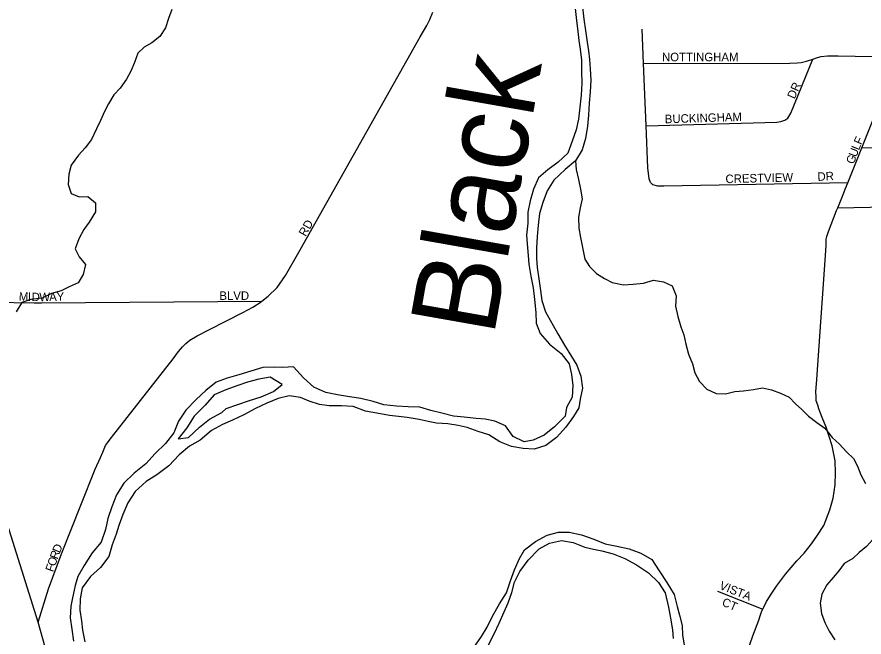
# Model space of a CAD drawing. Extents: x 1857828 to 2277390, y 930619 to 1324581.
# Drawn here: x 2076506 to 2081484, y 1236456 to 1240103 of the extents above; entities that cross this region are included whole.
import ezdxf

# ---------------------------------------------------------------- set-up
doc = ezdxf.new("R2010")
doc.units = 0
for name, color, linetype in [('GM_X_City_Street', 7, 'Continuous'), ('GM_X_City_Street_Text', 7, 'Continuous'), ('GM_X_Major_River', 7, 'Continuous'), ('GM_X_Major_River_Text', 7, 'Continuous'), ('GM_X_Minor_River', 7, 'Continuous')]:
    doc.layers.add(name, color=color, linetype=linetype)

msp = doc.modelspace()

# ---------------------------------------------------------------- linework, layer by layer
at = {"layer": 'GM_X_City_Street'}
for points in [[(2076630.2, 1236544.5), (2076691, 1236738.7), (2076768.2, 1236946.3), (2076882.4, 1237232.6), (2076965.7, 1237444.3), (2076996.8, 1237512.9), (2077010.3, 1237543.2), (2077018.1, 1237563.3), (2077025.8, 1237583.5), (2077037.6, 1237597.7), (2077053.4, 1237620), (2077096.7, 1237674.7), (2077423.8, 1238092.4), (2077455.3, 1238135), (2077479, 1238163.3), (2077498.8, 1238181.7), (2077522.6, 1238202.1), (2077564.4, 1238226.7), (2077638.1, 1238263.9), (2077833.3, 1238364.9), (2077893.1, 1238395.8), (2077940.8, 1238426.6), (2077946.1, 1238431), (2077982.5, 1238461.2), (2078035.9, 1238512.1), (2078085.1, 1238583), (2078171.2, 1238732.6), (2078875.4, 1239985.6), (2078914.6, 1240052.3), (2078932.1, 1240088.6), (2078949.6, 1240131)], [(2081387.9, 1239127.4), (2080307.6, 1239108), (2080271.4, 1239107.5), (2080243.2, 1239115.1), (2080228.9, 1239129), (2080220.6, 1239150.9), (2080213.7, 1239214.9), (2080203.3, 1239463.2), (2080187.9, 1239829.9), (2080179.6, 1240030.4)], [(2080187.9, 1239829.9), (2081047.7, 1239830.3), (2081089.8, 1239832.9), (2081113.8, 1239835.2), (2081145.8, 1239843.7), (2081182.9, 1239855.4), (2081209.8, 1239864.7), (2081231.8, 1239871), (2081267.9, 1239873.5), (2081332.1, 1239874.5), (2081530.8, 1239871.3), (2081563, 1239871.8), (2081591.1, 1239866.2), (2081671.9, 1239837.7)], [(2080203.3, 1239463.2), (2080970.5, 1239484.4), (2080994.5, 1239488.7), (2081018.5, 1239495.1), (2081036.4, 1239507.4), (2081054, 1239537.7), (2081182.9, 1239855.4)], [(2081364.2, 1239068), (2081373.1, 1239090.3), (2081387.9, 1239127.4), (2081470.6, 1239334.1), (2081671.9, 1239837.7)], [(2081470.6, 1239334.1), (2081853.8, 1239338.6), (2082429.9, 1239345.3), (2082564.3, 1239346.9), (2082640.6, 1239345.9), (2082690.7, 1239350.7)], [(2076945.4, 1235442.1), (2076728, 1236200.8), (2076630.2, 1236544.5), (2076451.4, 1237117.3), (2076378.7, 1237357.5), (2076342.4, 1237502.8), (2076328.4, 1237581.1), (2076314.4, 1237676.1), (2076311.7, 1237963.8), (2076326.9, 1238416.7), (2076327.3, 1238755), (2076325.6, 1238922.2), (2076311.7, 1239000.4), (2076278.1, 1239106.6), (2076215.3, 1239251.7)], [(2080879.8, 1236598.2), (2080885.3, 1236613.2), (2080888.4, 1236619.4), (2080894.8, 1236632.2), (2080911.2, 1236665.5), (2080919.2, 1236677.6), (2080933.2, 1236701.8), (2080969.1, 1236756.1), (2081023, 1236826.7), (2081089, 1236903.3), (2081130.9, 1236949.6), (2081174.9, 1237004.1), (2081210.9, 1237054.4), (2081246.8, 1237112.8), (2081282.5, 1237203.3), (2081302.3, 1237273.6), (2081314, 1237352), (2081315.7, 1237422.3), (2081313.3, 1237492.5), (2081296.9, 1237580.8), (2081260.2, 1237691), (2081237.8, 1237747.1), (2081217.5, 1237799.2), (2081211.4, 1237819.3), (2081203.2, 1237845.3), (2081203.1, 1237869.4), (2081201, 1237897.5), (2081206.6, 1237969.8), (2081214.1, 1238084.3), (2081257.6, 1238700.8), (2081261.3, 1238761), (2081261.1, 1238795.2), (2081265.1, 1238811.2), (2081275, 1238841.4), (2081322.6, 1238964.1), (2081329.4, 1238980.9), (2081364.2, 1239068)], [(2081329.4, 1238980.9), (2082278.3, 1238999.9), (2082314.6, 1238992.5), (2082330.8, 1238980.7), (2082339.1, 1238962.7), (2082345.8, 1238916.7), (2082348.7, 1238718.3), (2082349, 1238605.8), (2082349.6, 1238251.2), (2082349.3, 1238102.8), (2082348.3, 1237519.5), (2082449.2, 1237478.8), (2082501.9, 1237457.5), (2082502.6, 1237457.2)], [(2076649.9, 1238422.5), (2077946.1, 1238431)], [(2076326.9, 1238416.7), (2076363.9, 1238425.5), (2076607.7, 1238422.2), (2076649.9, 1238422.5)], [(2080621.6, 1236724.9), (2080888.4, 1236619.4)], [(2079897.9, 1234389.3), (2079925.3, 1234435.4), (2079930.8, 1234444.6), (2080180.1, 1234853.3), (2080255.8, 1234980.1), (2080303.7, 1235062.7), (2080340, 1235130.6), (2080359.5, 1235167.3), (2080399.3, 1235251.8), (2080451, 1235376.5), (2080504.5, 1235529.4), (2080577.9, 1235740.5), (2080588.5, 1235770.5), (2080698.9, 1236082.3), (2080764.3, 1236271.3), (2080829.8, 1236462.4), (2080865.5, 1236554.9), (2080873.4, 1236581), (2080879.8, 1236598.2)]]:
    msp.add_lwpolyline(points, dxfattribs=at)
at = {"layer": 'GM_X_Major_River'}
for points in [[(2079786.4, 1240153.5), (2079794.8, 1240081.2), (2079801, 1240016.9), (2079807.3, 1239964.7), (2079815.5, 1239914.4), (2079823.8, 1239848.2), (2079824, 1239781.8), (2079826.3, 1239713.5), (2079820.6, 1239643.2), (2079805, 1239502.4), (2079791.2, 1239440.1), (2079769.4, 1239371.7), (2079743.6, 1239301.3), (2079685.5, 1239248.8), (2079625.4, 1239204.4), (2079571.4, 1239156), (2079541.5, 1239089.6), (2079521.7, 1239021.2), (2079507.9, 1238954.8), (2079508.1, 1238890.5), (2079500.4, 1238820.2), (2079504.6, 1238767.9), (2079510.9, 1238699.6), (2079513.1, 1238649.4), (2079525.4, 1238579.1), (2079539.7, 1238510.8), (2079548, 1238440.5), (2079554.4, 1238364.2), (2079556.6, 1238301.9), (2079581, 1238241.7), (2079635.4, 1238179.5), (2079704, 1238123.5), (2079750.4, 1238063.4), (2079764.7, 1238001.1), (2079773, 1237934.8), (2079769.2, 1237866.5), (2079735.3, 1237806.1), (2079727.5, 1237755.8), (2079665.5, 1237693.3), (2079603.4, 1237642.9), (2079539.2, 1237614.5), (2079487, 1237604.3), (2079422.6, 1237636.2), (2079376.2, 1237698.4), (2079313.8, 1237726.3), (2079257.5, 1237738.2), (2079205.3, 1237742), (2079134.9, 1237749.8), (2079070.6, 1237755.7), (2079002.2, 1237773.5), (2078937.9, 1237789.4), (2078873.6, 1237807.3), (2078805.2, 1237809.1), (2078736.9, 1237814.8), (2078662.6, 1237822.6), (2078600.2, 1237840.5), (2078527.8, 1237858.4), (2078459.5, 1237868.2), (2078389.1, 1237880), (2078320.8, 1237893.9), (2078250.4, 1237925.8), (2078189.9, 1237979.9), (2078131.4, 1238046), (2078069.1, 1238041.8), (2078018.9, 1238043.6), (2077950.6, 1238041.4), (2077880.4, 1238019), (2077810.1, 1237998.7), (2077741.9, 1237978.4)], [(2079828.6, 1240159.7), (2079836.9, 1240089.4), (2079847.2, 1240023.1), (2079857.5, 1239954.8), (2079863.7, 1239904.6), (2079870, 1239852.3), (2079874.2, 1239798.1), (2079878.5, 1239731.8), (2079874.7, 1239663.4), (2079869, 1239595.1), (2079865.2, 1239524.8), (2079859.4, 1239460.4), (2079847.7, 1239388), (2079827.8, 1239321.6), (2079787.9, 1239257.2), (2079727.9, 1239206.8), (2079661.8, 1239142.2), (2079621.9, 1239079.8), (2079596, 1239011.4), (2079576.2, 1238947), (2079568.4, 1238878.7), (2079562.7, 1238812.3), (2079558.9, 1238746), (2079559.1, 1238681.7), (2079563.4, 1238629.5), (2079573.7, 1238563.2), (2079582, 1238494.9), (2079590.2, 1238434.6), (2079612.6, 1238368.4), (2079685.4, 1238240), (2079723.9, 1238171.8), (2079764.3, 1238105.6), (2079796.6, 1238055.5), (2079819, 1237991.2), (2079829.3, 1237918.9), (2079815.5, 1237854.6), (2079807.6, 1237804.3), (2079775.7, 1237754), (2079731.8, 1237689.5), (2079675.8, 1237629), (2079613.7, 1237582.6), (2079545.5, 1237560.3), (2079481.2, 1237564.1), (2079412.8, 1237575.9)], [(2077710.6, 1237777.3), (2077736.6, 1237799.5), (2077873, 1237848.2), (2077941.2, 1237868.5), (2078013.4, 1237900.9), (2078065.5, 1237941.3), (2077995, 1237985.2), (2077926.8, 1237973), (2077860.5, 1237954.7), (2077804.4, 1237936.4)], [(2077741.9, 1237978.4), (2077677.7, 1237954.1), (2077615.7, 1237905.6), (2077559.6, 1237853.2), (2077499.6, 1237790.7), (2077455.7, 1237726.2), (2077427.8, 1237657.8), (2077379.8, 1237593.4), (2077317.8, 1237534.9), (2077263.8, 1237474.4), (2077195.7, 1237419.9), (2077133.7, 1237361.4), (2077091.7, 1237293), (2077063.9, 1237222.6), (2077040.1, 1237154.1), (2077026.3, 1237087.8), (2077000.4, 1237013.3), (2076948.4, 1236950.9), (2076900.5, 1236876.4), (2076864.6, 1236811.9), (2076848.8, 1236759.6), (2076833, 1236687.2), (2076823.1, 1236637), (2076819.4, 1236568.6), (2076829.7, 1236502.3), (2076838, 1236432)], [(2077804.4, 1237936.4), (2077734.2, 1237910), (2077666, 1237879.7), (2077612, 1237819.2), (2077548, 1237754.7), (2077504, 1237686.2), (2077454.1, 1237621.7), (2077514.3, 1237630), (2077578.3, 1237690.5), (2077638.4, 1237736.9), (2077710.6, 1237777.3)], [(2079412.8, 1237575.9), (2079344.4, 1237603.8), (2079280, 1237645.8), (2079215.6, 1237665.7), (2079151.2, 1237687.6), (2079099, 1237699.5), (2079038.7, 1237709.3), (2078972.3, 1237713.1), (2078922.1, 1237723), (2078869.8, 1237734.9), (2078799.5, 1237746.7), (2078749.2, 1237752.6), (2078695, 1237758.4), (2078620.6, 1237772.3), (2078554.2, 1237784.1), (2078481.8, 1237812), (2078413.5, 1237815.8), (2078341.2, 1237815.6), (2078284.9, 1237823.4), (2078222.6, 1237843.3), (2078172.3, 1237865.2), (2078105.9, 1237875.1), (2078041.7, 1237858.8), (2077975.5, 1237832.4), (2077907.3, 1237800.1), (2077839.2, 1237763.7), (2077773, 1237731.3), (2077714.9, 1237707), (2077648.7, 1237670.6), (2077582.6, 1237614.1), (2077520.5, 1237577.8), (2077460.5, 1237527.3), (2077398.4, 1237462.8), (2077328.3, 1237410.3), (2077266.2, 1237369.9), (2077200.1, 1237311.4), (2077158.2, 1237245), (2077128.4, 1237176.5), (2077104.5, 1237112.2), (2077088.6, 1237061.9), (2077066.8, 1236997.5), (2077047, 1236929.1), (2076997, 1236864.6), (2076938.9, 1236812.2), (2076889, 1236745.7), (2076877.2, 1236681.3), (2076875.4, 1236615), (2076885.7, 1236550.8), (2076892, 1236496.5), (2076906.3, 1236428.2)], [(2079190.4, 1236395.5), (2079236.4, 1236460), (2079268.3, 1236514.4), (2079300.2, 1236578.8), (2079342.1, 1236651.2), (2079382, 1236715.7), (2079405.8, 1236786.1), (2079429.7, 1236850.5), (2079459.6, 1236918.9), (2079489.5, 1236969.3), (2079553.6, 1237017.7), (2079621.7, 1237056.1)], [(2079621.7, 1237056.1), (2079688, 1237072.4), (2079750.2, 1237072.6), (2079822.6, 1237056.8), (2079895, 1237030.9), (2079963.4, 1237005), (2080031.8, 1236991.1), (2080104.2, 1236975.3), (2080172.6, 1236949.4), (2080237, 1236911.4), (2080279.4, 1236845.2), (2080323.9, 1236777.1), (2080368.4, 1236706.9), (2080384.7, 1236636.6), (2080399, 1236584.4), (2080415.3, 1236524.1), (2080417.5, 1236467.9), (2080427.8, 1236397.6)], [(2079274.8, 1236405.9), (2079310.6, 1236474.3), (2079340.5, 1236536.7), (2079368.4, 1236605.1), (2079392.3, 1236657.4), (2079414.1, 1236717.8), (2079430, 1236778.2), (2079461.9, 1236840.6), (2079509.8, 1236909), (2079573.8, 1236975.6), (2079636, 1237007.9), (2079706.2, 1237024.2), (2079774.6, 1237012.4), (2079843, 1236984.5), (2079893.3, 1236972.6), (2079943.5, 1236962.7), (2080009.9, 1236944.8), (2080078.3, 1236918.9), (2080146.7, 1236881), (2080217.2, 1236833), (2080275.7, 1236776.9), (2080314.1, 1236716.7), (2080334.5, 1236632.4), (2080346.8, 1236566.1), (2080359.1, 1236497.8), (2080361.3, 1236447.6)]]:
    msp.add_lwpolyline(points, dxfattribs=at)
at = {"layer": 'GM_X_Minor_River'}
for points in [[(2077415.8, 1240147.3), (2077396.4, 1240094.8), (2077379, 1240038.3), (2077345.4, 1239987.7), (2077299.7, 1239951), (2077253.8, 1239924.4), (2077216, 1239889.8), (2077196.6, 1239835.3), (2077175.1, 1239784.8), (2077149.5, 1239736.3), (2077112, 1239683.6), (2077076.3, 1239645), (2077044.8, 1239592.4), (2077021.2, 1239547.9), (2076997.8, 1239493.4), (2076974.2, 1239444.9), (2076944.9, 1239382.3), (2076907.3, 1239333.6), (2076867.6, 1239291), (2076824.1, 1239232.2), (2076810.7, 1239177.8), (2076807.4, 1239117.4), (2076824.1, 1239065.4), (2076872.6, 1239045.8), (2076922.8, 1239046.4), (2076967.4, 1239010.7), (2076968.1, 1238956.4), (2076930.6, 1238895.7), (2076899, 1238853.2), (2076869.5, 1238798.6), (2076848.1, 1238740.1), (2076872.8, 1238692.1), (2076909.5, 1238646.3), (2076896.1, 1238587.8), (2076866.6, 1238539.3), (2076812.6, 1238516.6), (2076766.7, 1238491.9), (2076708.6, 1238477.2), (2076654.7, 1238448.5), (2076588.5, 1238441.7), (2076534.5, 1238423), (2076501, 1238368.4)], [(2079787.9, 1239257.2), (2079792, 1239204.9), (2079806.7, 1239146.8), (2079817.5, 1239090.7), (2079828.2, 1239032.5), (2079814.8, 1238980.1), (2079805.4, 1238925.7), (2079808.2, 1238861.4), (2079816.9, 1238805.3), (2079829.6, 1238747.1), (2079842.5, 1238678.9), (2079871.2, 1238635), (2079911.8, 1238593.3), (2079958.4, 1238565.6), (2080002.9, 1238542), (2080069.4, 1238526.7), (2080127.6, 1238531.4), (2080187.8, 1238538.1), (2080245.8, 1238554.8), (2080306.2, 1238545.4), (2080356.7, 1238521.8), (2080379.5, 1238463.8), (2080376.3, 1238401.5), (2080389, 1238341.3), (2080407.9, 1238281.2), (2080424.5, 1238233.2), (2080437.2, 1238179.1), (2080452, 1238118.9), (2080474.8, 1238062.9), (2080489.5, 1238010.8), (2080516.2, 1237958.8), (2080559, 1237913.1), (2080615.5, 1237887.6), (2080669.8, 1237886.2), (2080723.9, 1237900.9), (2080776.1, 1237903.5), (2080834.2, 1237912.1), (2080886.4, 1237920.8), (2080940.7, 1237909.3), (2080993.2, 1237889.8), (2081043.7, 1237866.2), (2081080.3, 1237828.4), (2081118.9, 1237794.7), (2081157.6, 1237754.9), (2081206.3, 1237717.3), (2081252.9, 1237683.7), (2081295.7, 1237629.9), (2081338.4, 1237590.1), (2081381.1, 1237544.4), (2081421.8, 1237506.7), (2081444.4, 1237460.7), (2081465.1, 1237410.7), (2081491.8, 1237358.7)], [(2081551.4, 1237086), (2081536, 1237029.6), (2081498.3, 1236989), (2081454.5, 1236952.3), (2081416.8, 1236917.7), (2081366.9, 1236889), (2081335.3, 1236846.4), (2081301.6, 1236805.9), (2081265.9, 1236763.3), (2081236.5, 1236708.7), (2081225.1, 1236654.3), (2081233.8, 1236594.1), (2081252.5, 1236542), (2081279.3, 1236490.1), (2081312, 1236440.2)]]:
    msp.add_lwpolyline(points, dxfattribs=at)

# ---------------------------------------------------------------- texts
at = {"layer": 'GM_X_City_Street_Text'}
for s, rotation, p in [('NOTTINGHAM', 0, (2080296.3, 1239842.5)), ('DR', 66.0454, (2081075.3, 1239616.9)), ('BUCKINGHAM', 1.7889, (2080313.6, 1239477.3)), ('F', 65.9765, (2081466.5, 1239347.9)), ('U', 69.3926, (2081438.1, 1239274.8)), ('L', 68.0819, (2081453.5, 1239315.7)), ('G', 69.3877, (2081422.7, 1239233.6)), ('CRESTVIEW', 1.4494, (2080670, 1239125.3)), ('DR', 3.0116, (2081211, 1239138.5)), ('RD', 60.6435, (2078202.5, 1238808.1)), ('M', 358.1418, (2076517, 1238434.5)), ('I', 358.1679, (2076569.8, 1238432.8)), ('D', 358.3039, (2076591.9, 1238432.1)), ('W', 0.8681, (2076638.3, 1238430.8)), ('A', 1.852, (2076696.5, 1238431.7)), ('Y', 1.8864, (2076740.5, 1238433.1)), ('BLVD', 0, (2077695.9, 1238438.9)), ('D', 67.0741, (2076758, 1236946.6)), ('R', 70.2514, (2076744.9, 1236910.1)), ('F', 70.8569, (2076719, 1236835.4)), ('O', 70.8461, (2076730.5, 1236868.6)), ('VISTA', 338.4589, (2080629.7, 1236739.9)), ('CT', 336.3577, (2080644, 1236643.3))]:
    msp.add_text(s, height=50, rotation=rotation, dxfattribs=at).set_placement(p)
at = {"layer": 'GM_X_Major_River_Text'}
msp.add_text('Black', height=500.31, rotation=79.9904, dxfattribs=at).set_placement((2079307, 1238217.3))

doc.saveas('drawing.dxf')
